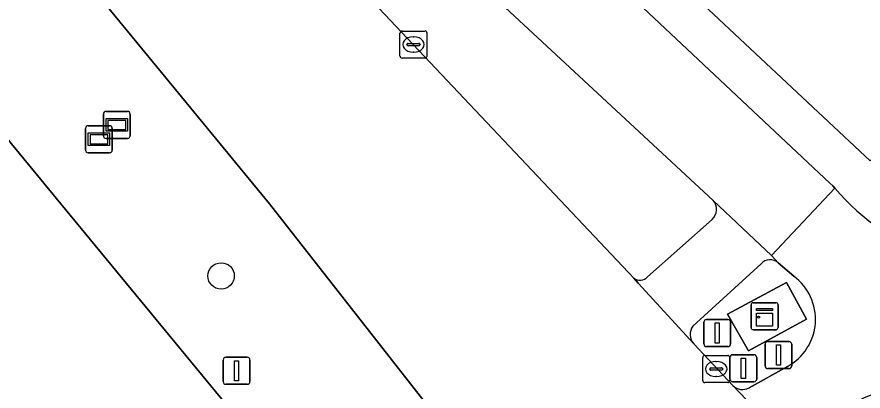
# Model space of a CAD drawing. Extents: x 156141 to 158132, y 385651 to 388333.
# Drawn here: x 157326.32 to 157357.69, y 386243.07 to 386256.93 of the extents above; entities that cross this region are included whole.
import ezdxf

# ---------------------------------------------------------------- set-up
doc = ezdxf.new("R2010")
doc.units = 0
for name, color, linetype in [('IMGEO_Berm_groen', 7, 'Continuous'), ('IMGEO_Boom', 7, 'Continuous'), ('IMGEO_Drukknoppaal', 7, 'Continuous'), ('IMGEO_Fietspad_gesloten', 7, 'Continuous'), ('IMGEO_Fietspad_open', 7, 'Continuous'), ('IMGEO_Groenvoorziening', 7, 'Continuous'), ('IMGEO_Informatiebord', 7, 'Continuous'), ('IMGEO_Kast', 7, 'Continuous'), ('IMGEO_Kolk', 7, 'Continuous'), ('IMGEO_Rijbaan_lokaal_gesloten', 7, 'Continuous'), ('IMGEO_Verkeersbordpaal', 7, 'Continuous'), ('IMGEO_Verkeerseiland_gesloten', 7, 'Continuous'), ('IMGEO_Verkeerseiland_open', 7, 'Continuous'), ('IMGEO_Verkeersregelinstallatiepaal', 7, 'Continuous'), ('IMGEO_Voetpad_open', 7, 'Continuous')]:
    doc.layers.add(name, color=color, linetype=linetype)

msp = doc.modelspace()

# ---------------------------------------------------------------- linework, layer by layer
at = {"layer": 'IMGEO_Berm_groen'}
for points in [[(157213.61, 386417.964), (157209.596, 386414.647), (157210.786, 386412.789), (157212.168, 386411.116), (157320.799, 386279.156), (157324.262, 386275.047), (157332.608, 386264.801), (157349.183, 386247.253)], [(157205.755, 386407.826), (157203.781, 386410.196), (157199.193, 386406.39), (157201.153, 386404.033), (157327.942, 386250), (157336.115, 386240.102), (157337.285, 386238.671)], [(157342.288, 386241.546), (157341.401, 386242.711), (157335.682, 386250), (157205.755, 386407.826)], [(157352.135, 386250.133), (157335.681, 386265.385)], [(157349.697, 386247.303), (157352.094, 386249.425)]]:
    msp.add_lwpolyline(points, dxfattribs=at)
for centre, radius, start, end in [((157351.739, 386249.801), 0.517, 313.3924, 39.9791), ((157349.412, 386247.562), 0.385, 233.4074, 317.7047)]:
    msp.add_arc(centre, radius, start, end, dxfattribs=at)
at = {"layer": 'IMGEO_Boom'}
msp.add_circle((157333.888, 386247.335), 0.489, dxfattribs=at)
at = {"layer": 'IMGEO_Drukknoppaal'}
for p, q in [((157354.053, 386244.004), (157354.053, 386244.804)), ((157354.053, 386244.804), (157354.053, 386244.004)), ((157354.153, 386244.904), (157354.943, 386244.904)), ((157354.943, 386244.904), (157354.153, 386244.904)), ((157355.043, 386244.804), (157355.043, 386244.004)), ((157355.043, 386244.004), (157355.043, 386244.804)), ((157354.943, 386243.904), (157354.153, 386243.904)), ((157354.153, 386243.904), (157354.943, 386243.904))]:
    msp.add_line(p, q, dxfattribs=at)
msp.add_lwpolyline([(157354.473, 386244.779), (157354.623, 386244.779), (157354.623, 386244.029), (157354.473, 386244.029), (157354.473, 386244.779)], dxfattribs=at)
for centre, start, end in [((157354.153, 386244.804), 90, 180), ((157354.153, 386244.804), 90, 180), ((157354.943, 386244.804), 0, 90), ((157354.943, 386244.804), 360, 90), ((157354.153, 386244.004), 180, 270), ((157354.153, 386244.004), 180, 270), ((157354.943, 386244.004), 270, 0), ((157354.943, 386244.004), 270, 0)]:
    msp.add_arc(centre, 0.1, start, end, dxfattribs=at)
at = {"layer": 'IMGEO_Fietspad_gesloten'}
msp.add_lwpolyline([(157335.681, 386265.385), (157352.135, 386250.133), (157353.234, 386249.092), (157354.287, 386248.095), (157356.641, 386250.584), (157356.57, 386250.666), (157356.46, 386250.769), (157338.55, 386267.587), (157334.672, 386271.228)], dxfattribs=at)
at = {"layer": 'IMGEO_Fietspad_open'}
for points in [[(157356.641, 386250.584), (157354.287, 386248.095), (157354.544, 386247.815), (157355.118, 386247.323)], [(157354.885, 386243.986), (157353.458, 386243.196)], [(157352.86, 386243.28), (157355.147, 386240.882)]]:
    msp.add_lwpolyline(points, dxfattribs=at)
for centre, radius, start, end in [((157363.072, 386256.016), 8.418, 220.1886, 282.8546), ((157353.941, 386245.729), 1.982, 298.4481, 53.5637), ((157353.213, 386243.62), 0.49, 223.9631, 300.045), ((157359.561, 386238.702), 4.506, 29.7037, 123.1221)]:
    msp.add_arc(centre, radius, start, end, dxfattribs=at)
at = {"layer": 'IMGEO_Groenvoorziening'}
msp.add_lwpolyline([(157628.673, 386419.867), (157627.18, 386422.289), (157604.04, 386414.033), (157598.968, 386411.865), (157575.724, 386402.149), (157530.59, 386380.426), (157512.397, 386369.907), (157482.666, 386354.663), (157477.681, 386351.029), (157430.229, 386313.885), (157382.139, 386277.036), (157352.344, 386257.32), (157352.266, 386257.409), (157339.859, 386268.963), (157339.647, 386268.708), (157351.951, 386257.207), (157357.947, 386251.603), (157362.307, 386255.445)], dxfattribs=at)
at = {"layer": 'IMGEO_Informatiebord'}
for p, q in [((157329.527, 386252.529), (157329.527, 386253.329)), ((157329.527, 386253.329), (157329.527, 386252.529)), ((157329.627, 386253.429), (157330.417, 386253.429)), ((157330.417, 386253.429), (157329.627, 386253.429)), ((157330.517, 386253.329), (157330.517, 386252.529)), ((157330.517, 386252.529), (157330.517, 386253.329)), ((157328.963, 386252.898), (157329.753, 386252.898)), ((157329.753, 386252.898), (157328.963, 386252.898)), ((157328.863, 386251.998), (157328.863, 386252.798)), ((157328.863, 386252.798), (157328.863, 386251.998)), ((157329.853, 386252.798), (157329.853, 386251.998)), ((157329.853, 386251.998), (157329.853, 386252.798)), ((157330.417, 386252.429), (157329.627, 386252.429)), ((157329.627, 386252.429), (157330.417, 386252.429)), ((157329.753, 386251.898), (157328.963, 386251.898)), ((157328.963, 386251.898), (157329.753, 386251.898))]:
    msp.add_line(p, q, dxfattribs=at)
for points in [[(157329.628, 386253.161), (157330.416, 386253.161), (157330.416, 386252.697), (157329.628, 386252.697), (157329.628, 386253.161)], [(157329.693, 386253.096), (157329.693, 386252.762), (157330.351, 386252.762), (157330.351, 386253.096), (157329.693, 386253.096)], [(157328.964, 386252.63), (157329.752, 386252.63), (157329.752, 386252.166), (157328.964, 386252.166), (157328.964, 386252.63)], [(157329.029, 386252.565), (157329.029, 386252.231), (157329.687, 386252.231), (157329.687, 386252.565), (157329.029, 386252.565)]]:
    msp.add_lwpolyline(points, dxfattribs=at)
for centre, start, end in [((157329.627, 386253.329), 90, 180), ((157329.627, 386253.329), 90, 180), ((157330.417, 386253.329), 0, 90), ((157330.417, 386253.329), 360, 90), ((157328.963, 386252.798), 90, 180), ((157328.963, 386252.798), 90, 180), ((157329.753, 386252.798), 0, 90), ((157329.753, 386252.798), 360, 90), ((157329.627, 386252.529), 180, 270), ((157329.627, 386252.529), 180, 270), ((157330.417, 386252.529), 270, 0), ((157330.417, 386252.529), 270, 0), ((157328.963, 386251.998), 180, 270), ((157328.963, 386251.998), 180, 270), ((157329.753, 386251.998), 270, 0), ((157329.753, 386251.998), 270, 0)]:
    msp.add_arc(centre, 0.1, start, end, dxfattribs=at)
at = {"layer": 'IMGEO_Kast'}
for p, q in [((157353.536, 386245.42), (157353.536, 386246.261)), ((157353.536, 386246.261), (157353.536, 386245.42)), ((157353.611, 386246.345), (157354.452, 386246.345)), ((157354.452, 386246.345), (157353.611, 386246.345)), ((157354.536, 386246.27), (157354.536, 386245.429)), ((157354.536, 386245.429), (157354.536, 386246.27)), ((157354.461, 386245.345), (157353.62, 386245.345)), ((157353.62, 386245.345), (157354.461, 386245.345))]:
    msp.add_line(p, q, dxfattribs=at)
for points in [[(157353.731, 386246.135), (157354.331, 386246.135), (157354.331, 386246.05), (157353.731, 386246.05), (157353.731, 386246.135)], [(157353.731, 386245.96), (157354.331, 386245.96), (157354.331, 386245.471), (157353.731, 386245.471), (157353.731, 386245.96)]]:
    msp.add_lwpolyline(points, dxfattribs=at)
msp.add_circle((157353.815, 386245.809), 0.0377, dxfattribs=at)
for centre, start, end in [((157353.614, 386246.267), 92.4484, 184.2845), ((157353.614, 386246.267), 92.4484, 184.2845), ((157354.458, 386246.267), 2.4484, 94.2845), ((157354.458, 386246.267), 2.4484, 94.2845), ((157353.614, 386245.423), 182.4484, 274.2845), ((157353.614, 386245.423), 182.4484, 274.2845), ((157354.458, 386245.423), 272.4484, 4.2845), ((157354.458, 386245.423), 272.4484, 4.2845)]:
    msp.add_arc(centre, 0.0779, start, end, dxfattribs=at)
at = {"layer": 'IMGEO_Kolk'}
for p, q in [((157340.52, 386255.479), (157340.52, 386256.331)), ((157340.595, 386256.405), (157341.447, 386256.405)), ((157341.521, 386256.331), (157341.521, 386255.479)), ((157341.008, 386256.185), (157341.033, 386256.185)), ((157340.779, 386255.899), (157340.779, 386255.911)), ((157341.217, 386255.862), (157340.819, 386255.862)), ((157340.822, 386255.948), (157341.22, 386255.948)), ((157341.263, 386255.911), (157341.263, 386255.899)), ((157341.447, 386255.405), (157340.595, 386255.405)), ((157341.031, 386255.625), (157341.006, 386255.625)), ((157351.816, 386244.389), (157352.668, 386244.389)), ((157351.741, 386243.463), (157351.741, 386244.315)), ((157352.229, 386244.169), (157352.254, 386244.169)), ((157352.742, 386244.315), (157352.742, 386243.463)), ((157352, 386243.883), (157352, 386243.895)), ((157352.438, 386243.846), (157352.04, 386243.846)), ((157352.043, 386243.932), (157352.441, 386243.932)), ((157352.484, 386243.895), (157352.484, 386243.883)), ((157352.252, 386243.609), (157352.227, 386243.609)), ((157352.668, 386243.389), (157351.816, 386243.389))]:
    msp.add_line(p, q, dxfattribs=at)
for points in [[(157340.52, 386255.479), (157340.52, 386256.331)], [(157340.595, 386256.405), (157341.447, 386256.405)], [(157341.521, 386256.331), (157341.521, 386255.479)], [(157341.447, 386255.405), (157340.595, 386255.405)], [(157351.816, 386244.389), (157352.668, 386244.389)], [(157351.741, 386243.463), (157351.741, 386244.315)], [(157352.742, 386244.315), (157352.742, 386243.463)], [(157352.668, 386243.389), (157351.816, 386243.389)]]:
    msp.add_lwpolyline(points, dxfattribs=at)
for centre, radius, start, end in [((157340.597, 386256.329), 0.0765, 91.552, 178.448), ((157340.597, 386256.329), 0.0765, 91.552, 178.448), ((157341.445, 386256.329), 0.0765, 1.552, 88.448), ((157341.445, 386256.329), 0.0765, 1.552, 88.448), ((157340.819, 386255.908), 0.0403, 85.8775, 175.7526), ((157340.816, 386255.898), 0.0366, 178.938, 274.7102), ((157341.22, 386255.905), 0.043, 264.8664, 352.4533), ((157341.224, 386255.91), 0.0386, 1.7309, 96.639), ((157340.597, 386255.481), 0.0765, 181.552, 268.448), ((157340.597, 386255.481), 0.0765, 181.552, 268.448), ((157341.445, 386255.481), 0.0765, 271.552, 358.448), ((157341.445, 386255.481), 0.0765, 271.552, 358.448), ((157351.818, 386244.313), 0.0765, 91.552, 178.448), ((157351.818, 386244.313), 0.0765, 91.552, 178.448), ((157352.666, 386244.313), 0.0765, 1.552, 88.448), ((157352.666, 386244.313), 0.0765, 1.552, 88.448), ((157352.04, 386243.892), 0.0403, 85.8775, 175.7526), ((157352.037, 386243.882), 0.0366, 178.938, 274.7102), ((157352.441, 386243.889), 0.043, 264.8664, 352.4533), ((157352.445, 386243.894), 0.0386, 1.7309, 96.639), ((157351.818, 386243.465), 0.0765, 181.552, 268.448), ((157351.818, 386243.465), 0.0765, 181.552, 268.448), ((157352.666, 386243.465), 0.0765, 271.552, 358.448), ((157352.666, 386243.465), 0.0765, 271.552, 358.448)]:
    msp.add_arc(centre, radius, start, end, dxfattribs=at)
for centre, major_axis, ratio, start_param, end_param in [((157341.007, 386255.905), (-0.387, 0.002), 0.722429, 4.712389, 7.853982), ((157341.032, 386255.905), (-0.39, 0.002), 0.717154, 1.570796, 4.712389), ((157352.228, 386243.889), (-0.387, 0.002), 0.722429, 4.712389, 7.853982), ((157352.253, 386243.889), (-0.39, 0.002), 0.717154, 1.570796, 4.712389)]:
    msp.add_ellipse(centre, major_axis=major_axis, ratio=ratio, start_param=start_param, end_param=end_param, dxfattribs=at)
at = {"layer": 'IMGEO_Rijbaan_lokaal_gesloten'}
for points in [[(157200.977, 386413.621), (157203.099, 386411.016), (157203.781, 386410.196), (157205.755, 386407.826), (157335.682, 386250), (157341.401, 386242.711), (157342.288, 386241.546), (157344.37, 386238.82), (157346.391, 386236.066), (157355.377, 386240.641), (157355.147, 386240.882), (157352.86, 386243.28), (157351.407, 386244.818), (157349.349, 386247.071), (157349.183, 386247.253), (157332.608, 386264.801), (157324.262, 386275.047), (157320.799, 386279.156), (157212.168, 386411.116), (157210.786, 386412.789), (157209.596, 386414.647), (157209.078, 386415.949)], [(157327.507, 386224.107), (157341.674, 386233.351), (157339.581, 386235.895), (157339.51, 386235.998), (157337.285, 386238.671), (157336.115, 386240.102), (157327.942, 386250), (157201.153, 386404.033)]]:
    msp.add_lwpolyline(points, dxfattribs=at)
at = {"layer": 'IMGEO_Verkeersbordpaal'}
for p, q in [((157333.966, 386243.422), (157333.966, 386244.222)), ((157333.966, 386244.222), (157333.966, 386243.422)), ((157334.066, 386244.322), (157334.856, 386244.322)), ((157334.856, 386244.322), (157334.066, 386244.322)), ((157334.956, 386244.222), (157334.956, 386243.422)), ((157334.956, 386243.422), (157334.956, 386244.222)), ((157334.856, 386243.322), (157334.066, 386243.322)), ((157334.066, 386243.322), (157334.856, 386243.322))]:
    msp.add_line(p, q, dxfattribs=at)
msp.add_lwpolyline([(157334.386, 386244.197), (157334.536, 386244.197), (157334.536, 386243.447), (157334.386, 386243.447), (157334.386, 386244.197)], dxfattribs=at)
for centre, start, end in [((157334.066, 386244.222), 90, 180), ((157334.066, 386244.222), 90, 180), ((157334.856, 386244.222), 0, 90), ((157334.856, 386244.222), 360, 90), ((157334.066, 386243.422), 180, 270), ((157334.066, 386243.422), 180, 270), ((157334.856, 386243.422), 270, 0), ((157334.856, 386243.422), 270, 0)]:
    msp.add_arc(centre, 0.1, start, end, dxfattribs=at)
at = {"layer": 'IMGEO_Verkeerseiland_gesloten'}
msp.add_arc((157359.561, 386238.702), 4.506, 29.7037, 123.1221, dxfattribs=at)
at = {"layer": 'IMGEO_Verkeerseiland_open'}
for points in [[(157355.118, 386247.323), (157354.544, 386247.815)], [(157353.903, 386247.78), (157351.37, 386245.48)], [(157351.407, 386244.818), (157352.86, 386243.28)], [(157353.458, 386243.196), (157354.885, 386243.986)]]:
    msp.add_lwpolyline(points, dxfattribs=at)
for points in [[(157353.435, 386244.561), (157355.584, 386245.739), (157354.85, 386247.09), (157352.656, 386245.916)], [(157353.435, 386244.561), (157352.656, 386245.916), (157354.85, 386247.09), (157355.584, 386245.739)]]:
    msp.add_lwpolyline(points, close=True, dxfattribs=at)
for centre, radius, start, end in [((157354.24, 386247.493), 0.443, 46.6852, 139.5656), ((157353.941, 386245.729), 1.982, 298.4481, 53.5637), ((157351.844, 386245.174), 0.564, 147.2143, 219.1837), ((157353.213, 386243.62), 0.49, 223.9631, 300.045)]:
    msp.add_arc(centre, radius, start, end, dxfattribs=at)
at = {"layer": 'IMGEO_Verkeersregelinstallatiepaal'}
for p, q in [((157351.784, 386244.819), (157351.784, 386245.619)), ((157351.784, 386245.619), (157351.784, 386244.819)), ((157351.884, 386245.719), (157352.674, 386245.719)), ((157352.674, 386245.719), (157351.884, 386245.719)), ((157352.774, 386245.619), (157352.774, 386244.819)), ((157352.774, 386244.819), (157352.774, 386245.619)), ((157352.674, 386244.719), (157351.884, 386244.719)), ((157351.884, 386244.719), (157352.674, 386244.719)), ((157352.852, 386244.417), (157353.642, 386244.417)), ((157353.642, 386244.417), (157352.852, 386244.417)), ((157352.752, 386243.517), (157352.752, 386244.317)), ((157352.752, 386244.317), (157352.752, 386243.517)), ((157353.742, 386244.317), (157353.742, 386243.517)), ((157353.742, 386243.517), (157353.742, 386244.317)), ((157353.642, 386243.417), (157352.852, 386243.417)), ((157352.852, 386243.417), (157353.642, 386243.417))]:
    msp.add_line(p, q, dxfattribs=at)
for points in [[(157352.204, 386245.594), (157352.354, 386245.594), (157352.354, 386244.844), (157352.204, 386244.844), (157352.204, 386245.594)], [(157353.172, 386244.292), (157353.322, 386244.292), (157353.322, 386243.542), (157353.172, 386243.542), (157353.172, 386244.292)]]:
    msp.add_lwpolyline(points, dxfattribs=at)
for centre, start, end in [((157351.884, 386245.619), 90, 180), ((157351.884, 386245.619), 90, 180), ((157352.674, 386245.619), 0, 90), ((157352.674, 386245.619), 360, 90), ((157351.884, 386244.819), 180, 270), ((157351.884, 386244.819), 180, 270), ((157352.674, 386244.819), 270, 0), ((157352.674, 386244.819), 270, 0), ((157352.852, 386244.317), 90, 180), ((157352.852, 386244.317), 90, 180), ((157353.642, 386244.317), 0, 90), ((157353.642, 386244.317), 360, 90), ((157352.852, 386243.517), 180, 270), ((157352.852, 386243.517), 180, 270), ((157353.642, 386243.517), 270, 0), ((157353.642, 386243.517), 270, 0)]:
    msp.add_arc(centre, 0.1, start, end, dxfattribs=at)
at = {"layer": 'IMGEO_Voetpad_open'}
for points in [[(157339.647, 386268.708), (157338.55, 386267.587), (157356.46, 386250.769), (157356.57, 386250.666), (157356.641, 386250.584)], [(157357.947, 386251.603), (157351.951, 386257.207), (157339.647, 386268.708)], [(157354.544, 386247.815), (157354.287, 386248.095), (157353.234, 386249.092), (157352.135, 386250.133)], [(157352.094, 386249.425), (157349.697, 386247.303)], [(157351.37, 386245.48), (157353.903, 386247.78)], [(157349.183, 386247.253), (157349.349, 386247.071), (157351.407, 386244.818)]]:
    msp.add_lwpolyline(points, dxfattribs=at)
for centre, radius, start, end in [((157363.072, 386256.016), 8.418, 220.1886, 282.8546), ((157351.739, 386249.801), 0.517, 313.3924, 39.9791), ((157354.24, 386247.493), 0.443, 46.6852, 139.5656), ((157349.412, 386247.562), 0.385, 233.4074, 317.7047), ((157351.844, 386245.174), 0.564, 147.2143, 219.1837)]:
    msp.add_arc(centre, radius, start, end, dxfattribs=at)

doc.saveas('drawing.dxf')
